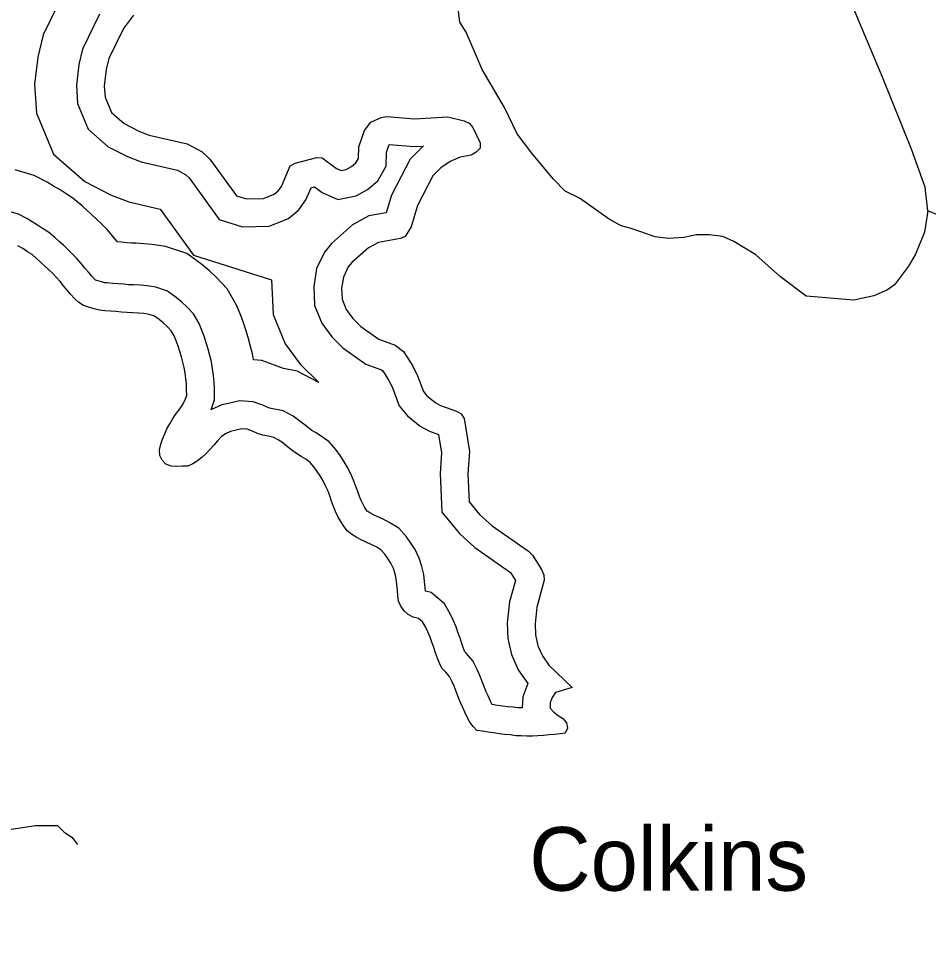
# Model space of a CAD drawing. Extents: x 2104537 to 2336408, y 34176 to 229611.
# Drawn here: x 2131497 to 2133644, y 45881 to 48062 of the extents above; entities that cross this region are included whole.
import ezdxf

# ---------------------------------------------------------------- set-up
doc = ezdxf.new("R2010")
doc.units = 0
for name, color, linetype in [('Exist Hydrographic Buffer Line', 7, 'Continuous'), ('Exist Hydrographic Island Label', 7, 'Continuous'), ('Exist Hydrographic River Shore', 7, 'Continuous'), ('Exist Road Non-System Type 51', 7, 'Continuous')]:
    doc.layers.add(name, color=color, linetype=linetype)

msp = doc.modelspace()

# ---------------------------------------------------------------- linework, layer by layer
at = {"layer": 'Exist Hydrographic Buffer Line'}
for points in [[(2131768.9, 48268.3), (2131653.5, 48190.4), (2131604.2, 48124.1), (2131555, 48023.5), (2131542.5, 47971.2), (2131534.9, 47907.2), (2131539.5, 47838.9), (2131579.6, 47742), (2131653.4, 47677.8), (2131714.2, 47646.5), (2131757.6, 47629.9), (2131831.5, 47612.7), (2131910.1, 47504.4), (2132094.3, 47445.8), (2132097.8, 47364.5), (2132126.1, 47295.2), (2132161.9, 47246.7), (2132205.3, 47204)], [(2131688.6, 48072.6), (2131648.2, 47990.1), (2131639.6, 47953.9), (2131633.7, 47904.7), (2131636.6, 47861.6), (2131661.7, 47801), (2131709, 47759.8), (2131754.4, 47736.5), (2131786.4, 47724.2), (2131871.9, 47704.4), (2131891.8, 47693.8), (2131899.5, 47686.5), (2131970.8, 47588.4), (2132025.9, 47570.8), (2132088.9, 47572.2), (2132134.3, 47590.5), (2132158.7, 47610.8), (2132175.1, 47634.4), (2132187.3, 47663.2), (2132195.4, 47665.2), (2132213.9, 47651.7), (2132250.7, 47635.1), (2132293.6, 47643.7), (2132320.3, 47658.9), (2132344.8, 47679.5), (2132364.2, 47714.3), (2132365.2, 47747.2), (2132371.4, 47764.8), (2132430.6, 47760.2), (2132452.5, 47761.3), (2132451.8, 47760.8), (2132421, 47730.7), (2132377.1, 47645.8), (2132364.9, 47604), (2132323.7, 47596.5), (2132285.4, 47575.3), (2132235.4, 47531.9), (2132219.2, 47511.2), (2132200.2, 47472.4), (2132193.5, 47430), (2132195.4, 47385.8), (2132212.5, 47343.8), (2132236.5, 47311.4), (2132262.6, 47285.7), (2132316.8, 47247.2), (2132353.8, 47233.7), (2132356.4, 47231.7), (2132369.6, 47211.1), (2132378.5, 47193.3), (2132394.9, 47149), (2132414.5, 47125.5), (2132444.9, 47100.7), (2132466.5, 47089.1), (2132488.3, 47081.6), (2132495.3, 47038), (2132491.6, 46989.2), (2132496.2, 46898), (2132537.3, 46847.4), (2132573.7, 46814.5), (2132657.9, 46755.5), (2132669.3, 46737.2), (2132655.3, 46686.4), (2132650.2, 46637.2), (2132651.3, 46600.3), (2132660, 46562.2), (2132676.2, 46526.5), (2132698.9, 46493.9)], [(2132122.2, 47237.1), (2132071.1, 47255.6), (2132051.2, 47257), (2132048.9, 47271.7), (2132043.9, 47291.5), (2132039.3, 47309.9), (2132033.5, 47327.9), (2132028.9, 47341.9), (2132022.6, 47359.9), (2132011.8, 47386.4), (2131989.6, 47424.9), (2131963.7, 47452), (2131947.6, 47467), (2131929.8, 47481.9), (2131894.2, 47507.8), (2131843.9, 47524.7), (2131812.1, 47529.3), (2131792.9, 47531.1), (2131773.6, 47532.5), (2131762.6, 47532.7), (2131753.6, 47533.5), (2131740.4, 47534.4), (2131730.8, 47535.4), (2131729.6, 47536.7), (2131721.6, 47546.7), (2131707.1, 47563.5), (2131693, 47577.6), (2131682.3, 47588), (2131669.7, 47600.2), (2131659.1, 47609.4), (2131648.1, 47619.7), (2131625.3, 47638.8), (2131607, 47650.1), (2131595.1, 47658.1), (2131579.9, 47667.2), (2131564.6, 47676.3), (2131534.3, 47692.2), (2131489.5, 47705.2)], [(2132089.3, 47143.2), (2132073.2, 47150.1), (2132050.5, 47158.4), (2132018.2, 47160.7), (2131995.9, 47155.4), (2131976.6, 47151), (2131952.4, 47140.1), (2131951.7, 47139.6), (2131959.5, 47162.8), (2131959.4, 47189.3), (2131958.5, 47204.3), (2131957.2, 47220.6), (2131954.8, 47236.1), (2131952.3, 47252.2), (2131948.5, 47267.4), (2131944.6, 47282.7), (2131939.9, 47297.4), (2131935.6, 47310.4), (2131930.5, 47325.1), (2131923.2, 47343.1), (2131910.3, 47365.4), (2131894.5, 47381.9), (2131882.3, 47393.3), (2131869.2, 47404.3), (2131848.5, 47419.3), (2131821, 47428.6), (2131800.4, 47431.6), (2131784.8, 47433), (2131769.3, 47434.1), (2131757, 47434.3), (2131745.5, 47435.4), (2131732.4, 47436.3), (2131719.3, 47437.6), (2131706.6, 47438.5), (2131700, 47439.1), (2131692.9, 47441.1), (2131681.9, 47444.1), (2131679.1, 47445.1), (2131676.8, 47447.2), (2131670.2, 47454.7), (2131662.2, 47464.2), (2131654, 47473.7), (2131646, 47483.7), (2131634.9, 47496.4), (2131623.9, 47507.5), (2131613.8, 47517.3), (2131603.2, 47527.6), (2131593.1, 47536.3), (2131582.8, 47546.1), (2131567.6, 47558.7), (2131553.7, 47567.3), (2131542.3, 47575), (2131529.4, 47582.7), (2131516.5, 47590.4), (2131497.4, 47600.4), (2131472.2, 47607.8)], [(2132205.3, 47204), (2132154.6, 47230.6), (2132122.2, 47237.1)], [(2132698.9, 46493.9), (2132686.6, 46462.6), (2132685.5, 46436.3), (2132675.5, 46436.5), (2132664, 46438.1), (2132650.9, 46439.1), (2132627.3, 46442.5), (2132614.5, 46444.4), (2132614.4, 46444.4), (2132613.7, 46445.7), (2132609.6, 46453.8), (2132605.1, 46464.9), (2132599.9, 46476.1), (2132595.9, 46486.7), (2132590.6, 46500), (2132585.2, 46513.1), (2132579, 46527.4), (2132568.7, 46547.3), (2132553.5, 46565.5), (2132550.3, 46568.6), (2132547.3, 46576.5), (2132543.2, 46588.3), (2132538.8, 46600.6), (2132534.5, 46613.1), (2132529.4, 46627.4), (2132522.6, 46643.4), (2132515.2, 46658.5), (2132501.9, 46681.7), (2132470.7, 46708.7), (2132457, 46711.4), (2132456.3, 46720.4), (2132454.8, 46734.4), (2132453.1, 46751.2), (2132448.9, 46770), (2132442.5, 46789.9), (2132432.8, 46809.8), (2132423.1, 46824.9), (2132412.7, 46839.9), (2132394.6, 46860.2), (2132373.5, 46873.1), (2132357.6, 46881.5), (2132344.5, 46887), (2132334.8, 46891.7), (2132326.1, 46896.3), (2132321.1, 46899.4), (2132320.5, 46899.9), (2132318.1, 46903), (2132313.4, 46910.1), (2132309.2, 46917.8), (2132305.5, 46925.5), (2132301.9, 46934.7), (2132297.5, 46946.5), (2132293.2, 46958.7), (2132287.7, 46973.4), (2132281.1, 46988.6), (2132273.4, 47003.5), (2132264.7, 47018.6), (2132255.7, 47031.7), (2132246, 47045.6), (2132230, 47064.1), (2132211.1, 47077.6), (2132197.8, 47085.6), (2132188.9, 47091), (2132181.8, 47096), (2132173.5, 47103), (2132161.2, 47113), (2132145.5, 47124.2), (2132121.4, 47136.8), (2132089.3, 47143.2)]]:
    msp.add_lwpolyline(points, dxfattribs=at)
at = {"layer": 'Exist Hydrographic River Shore'}
for points in [[(2131768.4, 48070), (2131744.9, 48038.3), (2131710.4, 47967.8), (2131704.3, 47942.3), (2131699.6, 47903), (2131701.4, 47876.8), (2131716.4, 47840.4), (2131746.1, 47814.5), (2131781.2, 47796.5), (2131805.6, 47787.1), (2131895.1, 47766.4), (2131930.2, 47747.6), (2131948.9, 47730.2), (2132011.2, 47644.4), (2132035.4, 47636.7), (2132075.4, 47637.5), (2132100.2, 47647.6), (2132109.9, 47655.6), (2132117.3, 47666.3), (2132138, 47715.1), (2132149.6, 47721.4), (2132201, 47734.2), (2132213.4, 47733.3), (2132247.1, 47708.7), (2132258.5, 47703.6), (2132270.3, 47706), (2132282.6, 47712.9), (2132293.3, 47721.9), (2132299.1, 47732.3), (2132299.9, 47759.5), (2132313.5, 47797.7), (2132328.6, 47818), (2132353.1, 47829.1), (2132365.9, 47831.1), (2132431.5, 47825.9), (2132510.3, 47830), (2132548.8, 47821), (2132560.2, 47815.2), (2132568.9, 47805.2), (2132586.6, 47768.8), (2132586.3, 47756.3), (2132576.9, 47746.6), (2132565, 47740.3), (2132539, 47735.2), (2132515.5, 47724.9), (2132493.5, 47709.9), (2132474.5, 47691.2), (2132438.3, 47621.3), (2132423.6, 47570.8), (2132409.7, 47548.1), (2132398.1, 47543.4), (2132346.1, 47533.9), (2132323.2, 47521.2), (2132283.2, 47486.5), (2132275.1, 47476.2), (2132263.5, 47452.5), (2132259.4, 47426.3), (2132260.5, 47400), (2132270.2, 47376.2), (2132286.2, 47354.6), (2132304.9, 47336.2), (2132347.6, 47305.8), (2132385.7, 47291.9), (2132405.4, 47276.8), (2132426.8, 47243.6), (2132438.8, 47219.4), (2132452.5, 47182.4), (2132460.8, 47172.4), (2132481.5, 47155.6), (2132492.9, 47149.4), (2132530.4, 47136.6), (2132541.1, 47129.8), (2132548.7, 47118.8), (2132561.3, 47040.8), (2132557.4, 46988.4), (2132560.7, 46922.7), (2132585.1, 46892.7), (2132614.7, 46865.9), (2132700.5, 46805.8), (2132709.5, 46796.8), (2132730.9, 46762.6), (2132736.2, 46750.3), (2132737.6, 46737.8), (2132720, 46674.2), (2132715.9, 46634.9), (2132716.7, 46608.6), (2132722.5, 46583.2), (2132733.5, 46559.1), (2132748.5, 46537.4), (2132803.3, 46484.9)], [(2132061.1, 47083.9), (2132049.1, 47089.1), (2132036.7, 47093.6), (2132023.6, 47094.5), (2132010.7, 47091.5), (2131997.6, 47088.4), (2131985.6, 47083.1), (2131975.6, 47075.7), (2131966.3, 47066.1), (2131957.9, 47056.4), (2131948.8, 47046.1), (2131939.8, 47036.4), (2131930.1, 47027.4), (2131919.8, 47019.4), (2131908.8, 47012.4), (2131896.9, 47006.7), (2131884.1, 47006.3), (2131870.6, 47005.6), (2131857.5, 47006.8), (2131845.1, 47011), (2131835.8, 47020.4), (2131830.4, 47032), (2131830, 47045.1), (2131832.6, 47058.2), (2131837.1, 47070.2), (2131842.2, 47082.6), (2131847.4, 47094.6), (2131853.8, 47106), (2131860.3, 47117.3), (2131867.7, 47128.7), (2131875.8, 47139.4), (2131883.2, 47149.7), (2131889.7, 47161.1), (2131893.9, 47173.5), (2131893.8, 47187.2), (2131893.1, 47199.7), (2131892, 47212.9), (2131890, 47226), (2131887.9, 47239.2), (2131884.9, 47251.4), (2131881.5, 47264.6), (2131877.5, 47277.1), (2131873.5, 47289.4), (2131869.1, 47301.9), (2131864.1, 47314.2), (2131857.4, 47325.8), (2131848.4, 47335.1), (2131838.8, 47344.2), (2131828.7, 47352.6), (2131818.1, 47360.3), (2131805.7, 47364.5), (2131792.6, 47366.4), (2131779.5, 47367.6), (2131766.4, 47368.5), (2131753.3, 47368.8), (2131740.2, 47370), (2131727.1, 47370.9), (2131713.9, 47372.2), (2131701.2, 47373.1), (2131688.1, 47374.3), (2131675.3, 47377.8), (2131662.6, 47381.4), (2131650.2, 47385.6), (2131639.2, 47392.3), (2131629.5, 47401.7), (2131620.5, 47411.7), (2131612.2, 47421.7), (2131603.5, 47431.7), (2131595.5, 47441.7), (2131586.9, 47451.7), (2131577.8, 47460.8), (2131568.2, 47470.2), (2131558.8, 47479.2), (2131549.2, 47487.6), (2131539.2, 47497), (2131529.2, 47505.4), (2131518.1, 47512.1), (2131507.1, 47519.6), (2131495.8, 47526.3)], [(2132803.3, 46484.9), (2132764, 46472.5), (2132756.5, 46461.2), (2132751.7, 46448.8), (2132751.1, 46435.7), (2132759.8, 46426.7), (2132770.1, 46418.3), (2132781.2, 46411.5), (2132790.2, 46401.5), (2132792.5, 46388.9), (2132786.7, 46376.9), (2132774.9, 46375.5), (2132761.7, 46374.1), (2132748.6, 46372.7), (2132735.8, 46371.3), (2132722.6, 46370.6), (2132709.5, 46370.2), (2132696.4, 46369.5), (2132683.3, 46370.7), (2132670.1, 46371), (2132657, 46372.9), (2132643.9, 46373.8), (2132630.8, 46375.7), (2132617.8, 46377.6), (2132605, 46379.4), (2132591.9, 46381.3), (2132578.8, 46383.2), (2132569.8, 46392.6), (2132562.1, 46403.2), (2132555.8, 46414.8), (2132549.8, 46426.4), (2132544.8, 46439), (2132539.4, 46450.6), (2132534.8, 46462.8), (2132529.7, 46475.4), (2132524.7, 46487.6), (2132519.7, 46499.2), (2132513.7, 46510.8), (2132505.4, 46520.8), (2132495.7, 46530.2), (2132490.3, 46541.8), (2132485.7, 46554), (2132481.3, 46566.6), (2132476.9, 46578.8), (2132472.6, 46591.3), (2132468.2, 46603.6), (2132462.9, 46616.1), (2132457.2, 46627.7), (2132450.6, 46639.3), (2132440.9, 46647.7), (2132428.1, 46650.3), (2132416.4, 46656.4), (2132407.1, 46665.5), (2132398.8, 46676.4), (2132393.7, 46688), (2132392, 46701.2), (2132391, 46714.3), (2132389.6, 46727.5), (2132388.2, 46740.6), (2132385.5, 46752.8), (2132381.5, 46765.4), (2132375.5, 46777.6), (2132368.4, 46788.6), (2132361.1, 46799.2), (2132352.1, 46809.3), (2132341.1, 46816), (2132329.4, 46822.2), (2132317.4, 46827.3), (2132305.3, 46833.1), (2132293.6, 46839.3), (2132282.6, 46846), (2132272.6, 46854.4), (2132264.6, 46865.1), (2132257.3, 46876.1), (2132250.9, 46887.7), (2132245.2, 46899.3), (2132240.6, 46911.5), (2132235.9, 46924), (2132231.5, 46936.3), (2132226.8, 46948.8), (2132221.8, 46960.4), (2132215.8, 46972), (2132209.1, 46983.6), (2132201.8, 46994.3), (2132194.1, 47005.2), (2132185.5, 47015.3), (2132175.1, 47022.7), (2132163.8, 47029.5), (2132152.7, 47036.2), (2132141.7, 47044), (2132131.7, 47052.4), (2132121.4, 47060.8), (2132111, 47068.2), (2132099.3, 47074.3), (2132086.6, 47076.9), (2132073.5, 47079.8), (2132061.1, 47083.9)]]:
    msp.add_lwpolyline(points, dxfattribs=at)
at = {"layer": 'Exist Road Non-System Type 51'}
for points in [[(2133535.2, 47924), (2133458.4, 48107.6), (2133415.8, 48199.3), (2133361.5, 48305.1), (2133347.3, 48355.2)], [(2133642.7, 47608.6), (2133634.8, 47558.5), (2133613.1, 47506.5), (2133597.2, 47478.2), (2133563.5, 47434.2), (2133547.5, 47422.1), (2133515.4, 47407.9), (2133467.6, 47397.7), (2133355.6, 47407.1), (2133295.1, 47452.9), (2133237, 47504.5), (2133184.8, 47536.4), (2133158.8, 47548.4), (2133126.7, 47552.3), (2133096.9, 47552.2), (2133066.9, 47545.9), (2133030.8, 47543.6), (2132999, 47547.5), (2132942.9, 47567.3), (2132918.8, 47573.3), (2132890.5, 47589.3), (2132820.6, 47638.9), (2132786.5, 47654.7), (2132758.2, 47684.4), (2132708.1, 47744.4), (2132673.9, 47790), (2132643.6, 47852), (2132591.2, 47941.9), (2132552.9, 48029.6), (2132538.6, 48053.5), (2132532.4, 48105.5)], [(2133642.7, 47608.6), (2133636.2, 47664.5), (2133603.8, 47754.4), (2133535.2, 47924)], [(2134518, 45830.8), (2134343.3, 46114.1), (2134250.1, 46341.1), (2134205.8, 46441.1), (2134167.3, 46552.7), (2134150.8, 46616.7), (2134148.5, 46686.6), (2134114.2, 46760.5), (2134096.1, 46792.6), (2134039.7, 46878.4), (2134017.6, 46924.1), (2134003.5, 46960.1), (2133985.3, 46984.1), (2133958.9, 47079.8), (2133948.8, 47133.8), (2133932.7, 47163.6), (2133916.2, 47227.6), (2133887.8, 47303.6), (2133851.5, 47379.5), (2133821.2, 47459.1), (2133786.8, 47527), (2133779, 47547.2), (2133732.8, 47570.7), (2133642.7, 47608.6)], [(2131268.2, 46114.1), (2131287.2, 46124), (2131315.3, 46132.3), (2131365, 46140.6), (2131393.1, 46136.7), (2131425, 46138.7), (2131455, 46147), (2131537, 46159.2), (2131589.1, 46159.5), (2131605.2, 46143.5), (2131623, 46131.6), (2131636.5, 46114.1)]]:
    msp.add_lwpolyline(points, dxfattribs=at)

# ---------------------------------------------------------------- texts
at = {"layer": 'Exist Hydrographic Island Label'}
msp.add_text('Colkins', height=150, dxfattribs=at).set_placement((2132702, 46005.5))

doc.saveas('drawing.dxf')
